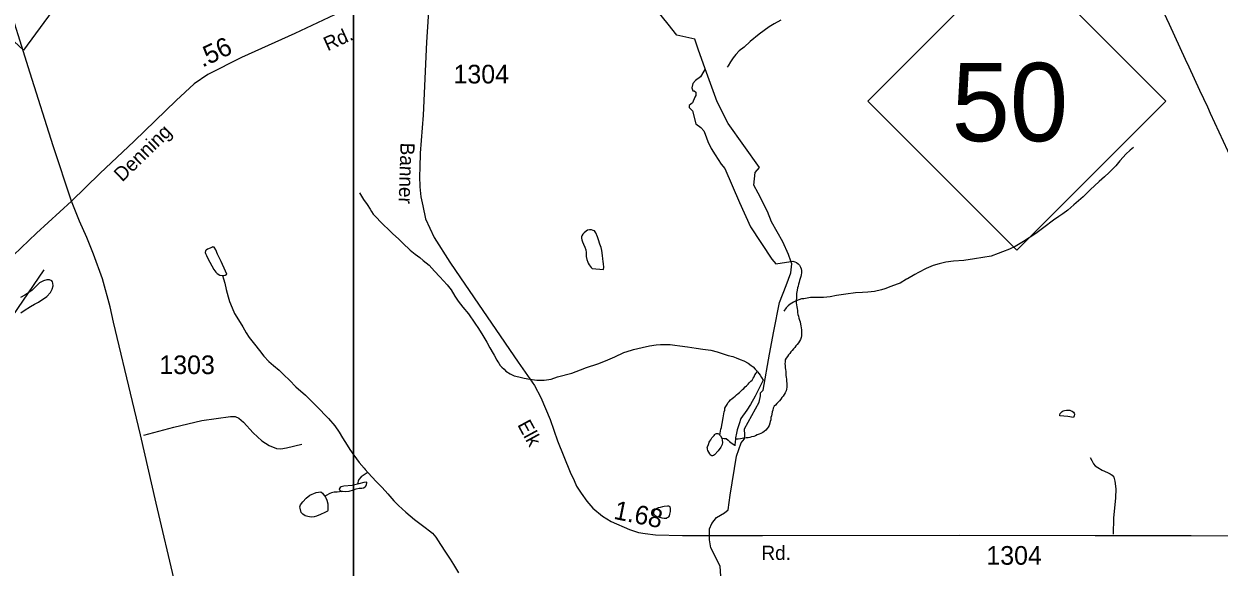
# Model space of a CAD drawing. Extents: x 2082433 to 2279600, y 546599 to 755198.
# Drawn here: x 2123278 to 2131289, y 603173 to 606813 of the extents above; entities that cross this region are included whole.
import ezdxf

# ---------------------------------------------------------------- set-up
doc = ezdxf.new("R2010")
doc.units = 0
for name, color, linetype in [('Exist Boundary Political Fire Districts', 7, 'Continuous'), ('Exist Hydrographic Creek Single Shore', 7, 'Continuous'), ('Exist Hydrographic Misc Water Feature', 7, 'Continuous'), ('Exist Road Non-System Type 51', 7, 'Continuous'), ('Exist Road Primary NC Attributed', 7, 'Continuous'), ('Exist Road Primary NC Shield CELL', 7, 'Continuous'), ('Exist Road Primary NC Shield Number Label', 7, 'Continuous'), ('Exist Road Secondary Mileage Hundredths English Label', 7, 'Continuous'), ('Exist Road Secondary Type 51 Attributed', 7, 'Continuous'), ('Exist Road Secondary Type 51 Label', 7, 'Continuous'), ('Exist Road Secondary Type 51 Number Label', 7, 'Continuous'), ('Map Preparation Inset Cut Line', 7, 'Continuous')]:
    doc.layers.add(name, color=color, linetype=linetype)

msp = doc.modelspace()

# ---------------------------------------------------------------- linework, layer by layer
at = {"layer": 'Exist Boundary Political Fire Districts'}
msp.add_lwpolyline([(2125185.8, 609236.3), (2123275, 606636.7), (2117030.1, 612429.2)], dxfattribs=at)
at = {"layer": 'Exist Hydrographic Creek Single Shore'}
for points in [[(2127955.5, 603010.7), (2127944.6, 603180.4), (2127881.6, 603303.2), (2127873, 603356), (2127873, 603429.2), (2127889.5, 603466.2), (2127921, 603504.8), (2127974.5, 603537.8), (2127998.1, 603556.7), (2128011.5, 603655.9), (2128054, 603915.7), (2128084.7, 604006.3), (2128107.6, 604032.2), (2128109.9, 604058.2), (2128107.6, 604100.7), (2128205.2, 604277.9), (2128214.6, 604321.2), (2128214.6, 604332.2), (2128214.6, 604340.8), (2128233.5, 604358.2), (2128274.5, 604600.6), (2128305.2, 604754.1), (2128342.9, 604947), (2128386.2, 605059.6), (2128419.3, 605146.2), (2128424.8, 605205.2), (2128418.5, 605224.1), (2128403.6, 605267.4), (2128364.2, 605352.4), (2128289.4, 605487.1), (2128261.9, 605555.6), (2128200.5, 605678.4), (2128170.5, 605733.5), (2128179.2, 605816.9), (2128208.3, 605850), (2127999.6, 606146), (2127925.7, 606290.8), (2127845.4, 606511.3), (2127798.2, 606642.7), (2127774.6, 606709.7), (2127654.1, 606738), (2127596.5, 606810.2), (2127512.6, 606917)], [(2127845.4, 606511.3), (2127819.4, 606469.5), (2127813.1, 606459.3), (2127778.5, 606434.9), (2127762.7, 606413.6), (2127754.1, 606385.3), (2127762.7, 606365.6), (2127769.8, 606364.1), (2127780.9, 606355.4), (2127782.4, 606334.1), (2127776.1, 606323.1), (2127758.8, 606284.5), (2127737.6, 606267.2), (2127737.6, 606252.3), (2127758.8, 606230.2), (2127780.9, 606143.6), (2127815.5, 606119.2), (2127835.2, 606095.6), (2127845.4, 606074.3), (2127861.2, 606024), (2127884.8, 605979.1), (2127912.3, 605936.6), (2127950.9, 605873.6), (2127976.9, 605843.7), (2128074.5, 605617), (2128148.5, 605454), (2128291, 605235.9), (2128317, 605205.2), (2128418.9, 605221.5), (2128432.6, 605223.5), (2128444.7, 605219.6), (2128456.8, 605213.7), (2128466.9, 605205.7), (2128476.9, 605195.7), (2128482.9, 605183.7), (2128487, 605171.8), (2128489, 605159.8), (2128489.2, 605145.8), (2128487.2, 605131.8), (2128485.1, 605119.8), (2128481.2, 605107.8), (2128477.3, 605093.7), (2128473.4, 605081.8), (2128469.3, 605069.7), (2128467.5, 605055.7), (2128463.6, 605043.7), (2128461.7, 605029.8), (2128459.7, 605017.8), (2128457.6, 605005.7), (2128457.6, 604991.7), (2128456, 604979.7), (2128454, 604957.7)]]:
    msp.add_lwpolyline(points, dxfattribs=at)
at = {"layer": 'Exist Hydrographic Misc Water Feature'}
for points in [[(2128351.6, 606838.7), (2128305.9, 606812.5), (2128273.9, 606794.4), (2128206.3, 606744), (2128146.4, 606695.8), (2128104.7, 606657.7), (2128072.8, 606631.6), (2128049, 606607.4), (2128033, 606585.4), (2128015.1, 606559.3), (2127999.1, 606533.2), (2127991.2, 606523.2)], [(2130714.7, 605985.3), (2130692.7, 605967.3), (2130663, 605939.2), (2130644.9, 605919.1), (2130623.2, 605895), (2130597.2, 605862.8), (2130577.5, 605842.7), (2130551.4, 605816.7), (2130521.7, 605788.5), (2130485.6, 605756.4), (2130425.9, 605702.1), (2130378.2, 605653.9), (2130316.4, 605599.7), (2130274.6, 605565.6), (2130241, 605541.4), (2130214.9, 605523.3), (2130178.9, 605497.1), (2130113.2, 605448.8), (2130061.4, 605408.6), (2129977.7, 605354.3), (2129921.9, 605322.1), (2129884, 605303.9), (2129838.3, 605285.7), (2129808.1, 605273.6), (2129762.2, 605257.4), (2129706.2, 605247.1), (2129650.4, 605238.9), (2129578.5, 605228.6), (2129508.5, 605224.2), (2129456.5, 605216), (2129412.8, 605205.9), (2129372.6, 605193.7), (2129326.7, 605173.5), (2129275, 605147.2), (2129248.9, 605133.2), (2129201.2, 605104.9), (2129193.2, 605102.9), (2129151.1, 605076.8), (2129131.2, 605068.6), (2129089.4, 605052.5), (2129049.4, 605038.3), (2129025.4, 605032.2), (2128979.5, 605020), (2128935.4, 605015.8), (2128899.7, 605013.7), (2128851.8, 605011.4), (2128787.8, 605003.2), (2128725.6, 604992.9), (2128681.8, 604984.7), (2128637.7, 604980.5), (2128595.6, 604980.3), (2128562, 604980.2), (2128549.9, 604980.1), (2128528, 604976), (2128505.8, 604971.9), (2128489.8, 604969.9), (2128454, 604957.7)], [(2125527.7, 605680.6), (2125553.9, 605636.8), (2125577.9, 605602.9), (2125598.2, 605571), (2125608, 605555), (2125620.1, 605539.1), (2125642.3, 605515.2), (2125668.3, 605487.3), (2125690.7, 605465.4), (2125718.6, 605437.6), (2125751, 605405.7), (2125788.9, 605371.8), (2125819, 605344), (2125867.2, 605296.2), (2125901.5, 605270.4), (2125931.4, 605248.5), (2125953.3, 605228.7), (2125993.5, 605196.9), (2126029.8, 605157), (2126065.9, 605117.2), (2126116.2, 605065.4), (2126142.4, 605031.5), (2126166.4, 604987.7), (2126188.5, 604955.8), (2126220.9, 604915.9), (2126258.9, 604870.1), (2126301.1, 604808.3), (2126325.3, 604772.4), (2126353.6, 604724.5), (2126381.9, 604680.7), (2126401.8, 604642.8), (2126424.1, 604604.9), (2126430.1, 604592.9), (2126448.3, 604559), (2126454.3, 604549), (2126462.3, 604539.1), (2126470.5, 604525.1), (2126482.4, 604513.2), (2126496.7, 604499.3), (2126508.6, 604487.3), (2126536.7, 604467.4), (2126564.6, 604455.6), (2126594.5, 604447.7), (2126630.6, 604439.8), (2126669, 604432), (2126717, 604426.2), (2126764.9, 604426.5), (2126812.7, 604432.6), (2126854.5, 604448.8), (2126950.7, 604473.2), (2127008.3, 604495.5), (2127048.3, 604511.6), (2127124.2, 604536), (2127176.1, 604556.2), (2127238, 604582.5), (2127299.9, 604610.7), (2127349.7, 604627), (2127363.7, 604631), (2127421.7, 604645.3), (2127471.8, 604655.5), (2127515.6, 604661.7), (2127545.4, 604663.8), (2127609.3, 604664.1), (2127641.3, 604660.2), (2127675.4, 604656.4), (2127725.4, 604648.6), (2127783.4, 604640.9), (2127829.6, 604633.1), (2127881.7, 604627.3), (2127925.7, 604615.5), (2127965.7, 604601.7), (2127999.6, 604591.9), (2128029.7, 604584), (2128051.6, 604576), (2128079.7, 604564.2), (2128103.9, 604556.3), (2128131.8, 604540.4), (2128151.9, 604524.6), (2128165.9, 604514.6), (2128180, 604500.6), (2128192.1, 604486.7)], [(2127157, 605261.9), (2127150.8, 605293.9), (2127146.7, 605315.9), (2127138.7, 605337.8), (2127128.7, 605365.8), (2127122.3, 605385.7), (2127110.5, 605413.7), (2127102.5, 605425.7), (2127094.5, 605429.6), (2127082.2, 605433.6), (2127068.2, 605433.5), (2127056.3, 605431.4), (2127046.5, 605423.4), (2127034.4, 605413.4), (2127024.3, 605403.3), (2127018.4, 605393.3), (2127016.3, 605387.2), (2127014.7, 605377.2), (2127018.6, 605365.3), (2127022.7, 605353.3), (2127028.6, 605337.3), (2127038.9, 605317.4), (2127044.8, 605299.4), (2127046.9, 605281.4), (2127047.1, 605253.5), (2127051.2, 605233.5), (2127057.1, 605217.5), (2127061.2, 605209.5), (2127067.4, 605199.5), (2127079.5, 605181.6), (2127087.5, 605173.6), (2127163.4, 605168), (2127165.4, 605184), (2127163.2, 605206), (2127161.1, 605221.9), (2127159, 605239.9), (2127157, 605261.9)], [(2124608.4, 605126.8), (2124618.5, 605126.8), (2124626.5, 605128.8), (2124638.3, 605136.9), (2124630.1, 605156.8), (2124599.8, 605220.7), (2124575.6, 605270.6), (2124565.6, 605298.5), (2124553.7, 605316.5), (2124547.7, 605316.5), (2124543.6, 605318.4), (2124525.6, 605310.3), (2124509.6, 605304.3), (2124499.5, 605296.2), (2124495.6, 605292.2), (2124493.6, 605282.2), (2124495.8, 605274.2), (2124501.8, 605262.3), (2124511.8, 605240.3), (2124538.1, 605192.4), (2124552, 605166.5), (2124564.3, 605150.6), (2124574.4, 605140.6), (2124590.4, 605128.6), (2124608.4, 605126.8)], [(2122680.2, 599564.7), (2122595.3, 599832.1), (2122660.3, 600290), (2122650.3, 600746.2), (2122608.2, 600789.8), (2122598.2, 601196.7), (2122712.2, 601630.8), (2122820.3, 601822.2), (2123093.2, 602131.5), (2123176.2, 602274.2), (2123200.2, 602608.3), (2122864.4, 603097.4), (2122847.3, 603307.7), (2122879.3, 603474.3), (2123053.2, 603772.6), (2123110.2, 603965), (2123140.4, 604722.2), (2123165.4, 604800.5), (2123413.3, 605166.1)], [(2124608.4, 605126.8), (2124616.4, 605104.9), (2124624.6, 605074.8), (2124634.7, 605032.9), (2124647, 604984.9), (2124657.2, 604953), (2124673.4, 604911.1), (2124689.4, 604873.2), (2124717.7, 604829.3), (2124745.8, 604783.4), (2124767.9, 604743.6), (2124788, 604711.7), (2124824.3, 604667.8), (2124856.3, 604624), (2124886.7, 604586.1), (2124920.9, 604550.3), (2124950.8, 604524.5), (2124989.2, 604492.6), (2125021.2, 604460.8), (2125057.3, 604425), (2125101.4, 604381.1), (2125165.5, 604325.5), (2125197.9, 604293.6), (2125227.9, 604263.8), (2125266, 604225.9), (2125294.1, 604196), (2125320.3, 604168.2), (2125362.6, 604120.4), (2125390.7, 604076.5), (2125412.8, 604038.6), (2125445, 603990.8), (2125463.1, 603960.8), (2125489.3, 603923), (2125507.4, 603899.1), (2125525.6, 603873.2), (2125559.6, 603835.3), (2125565.8, 603827.4), (2125585.9, 603805.4)], [(2123257.9, 604876.9), (2123279.9, 604893), (2123321.5, 604919.2), (2123349.6, 604935.3), (2123375.6, 604949.4), (2123431.4, 604985.6), (2123457, 605013.8), (2123467.1, 605035.8), (2123475.1, 605057.8), (2123472.8, 605075.8), (2123470.8, 605083.8), (2123464.8, 605091.8), (2123450.9, 605097.7), (2123432.8, 605097.6), (2123408.9, 605091.5), (2123382.8, 605077.4), (2123363.1, 605057.3), (2123331.1, 605027.2), (2123305.3, 605009.1), (2123285.4, 604994.9), (2123255.3, 604978.8)], [(2128454, 604957.7), (2128454, 604943.7), (2128456.2, 604929.7), (2128458.3, 604917.7), (2128460.1, 604905.7), (2128462.2, 604891.8), (2128464.2, 604879.8), (2128466.5, 604865.8), (2128470.4, 604853.8), (2128472.4, 604841.8), (2128476.5, 604827.9), (2128480.6, 604815.9), (2128482.7, 604801.8), (2128484.7, 604789.9), (2128486.8, 604775.9), (2128489, 604763.9), (2128489, 604749.9), (2128490.9, 604737.9), (2128490.9, 604723.9), (2128487, 604711.9), (2128483.1, 604697.9), (2128477.1, 604687.9), (2128469.1, 604675.8), (2128461.1, 604665.8), (2128453.1, 604655.8), (2128445.3, 604645.8), (2128435.5, 604635.7), (2128427.5, 604625.6), (2128419.5, 604615.7), (2128411.5, 604605.7), (2128403.5, 604595.6), (2128395.7, 604583.6), (2128387.7, 604573.6), (2128381.6, 604561.5), (2128379.7, 604549.5), (2128377.9, 604535.5), (2128379.9, 604523.5), (2128379.9, 604509.5), (2128382, 604497.5), (2128384.2, 604483.5), (2128384.2, 604471.6), (2128386.1, 604457.6), (2128388.1, 604445.6), (2128390.2, 604431.6), (2128390.4, 604417.6), (2128392.4, 604405.6), (2128392.4, 604391.6), (2128392.4, 604379.6), (2128390.6, 604365.6), (2128386.7, 604353.6), (2128380.7, 604341.5), (2128374.6, 604329.6), (2128366.6, 604319.6), (2128359, 604309.5), (2128350.8, 604299.5), (2128342.8, 604287.4), (2128333, 604279.4), (2128325, 604269.4), (2128314.9, 604259.3), (2128307.1, 604251.3), (2128301.2, 604239.2), (2128297.1, 604225.3), (2128293.2, 604213.2), (2128291.3, 604199.2), (2128289.5, 604187.2), (2128285.4, 604175.2), (2128283.4, 604161.2), (2128279.7, 604149.2), (2128277.6, 604137.2), (2128273.7, 604123.2), (2128267.6, 604111.2), (2128259.6, 604101.1), (2128249.9, 604091), (2128239.9, 604083), (2128229.8, 604075), (2128217.9, 604069), (2128205.8, 604064.9), (2128193.9, 604058.8), (2128181.8, 604052.8), (2128170, 604048.7), (2128155.8, 604046.7), (2128143.9, 604042.6), (2128132.2, 604040.5), (2128118.1, 604038.5), (2128106.2, 604036.5), (2128092.2, 604034.4), (2128080.1, 604032.3), (2128066.2, 604030.3), (2128048.2, 604030.2)], [(2128454, 604957.7), (2128435.9, 604949.6), (2128414.2, 604935.5), (2128400.2, 604923.5), (2128388.1, 604911.4), (2128372.1, 604887.3)], [(2127941.9, 604057.7), (2127944, 604071.7), (2127947.9, 604083.8), (2127949.9, 604097.8), (2127953.8, 604109.8), (2127955.7, 604123.8), (2127957.7, 604135.8), (2127961.6, 604147.8), (2127963.7, 604161.8), (2127965.3, 604173.8), (2127967.4, 604187.8), (2127969.4, 604199.8), (2127971.5, 604213.8), (2127975.4, 604225.8), (2127977.2, 604237.8), (2127983.2, 604249.8), (2127991.2, 604261.9), (2127997.1, 604273.9), (2128005.1, 604284), (2128014.9, 604294), (2128025, 604302), (2128034.8, 604310), (2128044.9, 604318.1), (2128054.9, 604328.2), (2128064.6, 604336.2), (2128074.6, 604344.2), (2128084.7, 604354.3), (2128094.7, 604362.3), (2128102.7, 604370.4), (2128112.7, 604380.4), (2128122.4, 604388.4), (2128132.4, 604398.5), (2128140.4, 604408.5), (2128150.5, 604418.5), (2128158.5, 604426.6), (2128166.5, 604438.6), (2128172.2, 604448.6), (2128178.2, 604460.7), (2128186.2, 604472.7), (2128192.1, 604486.7)], [(2128192.1, 604486.7), (2128194.2, 604482.7), (2128212.2, 604458.8), (2128222.2, 604442.8), (2128232.5, 604424.9)], [(2128232.5, 604424.9), (2128230.4, 604420.9), (2128204.6, 604368.8), (2128179, 604318.7), (2128147.2, 604262.6), (2128123.2, 604224.5), (2128083.4, 604168.3), (2128071.7, 604134.3), (2128059.8, 604094.2), (2128053.9, 604070.2), (2128048.2, 604040.2), (2128048.2, 604030.2)], [(2130274.6, 604181.9), (2130220.7, 604187.8), (2130220.7, 604193.8), (2130224.8, 604201.8), (2130230.7, 604209.7), (2130236.7, 604215.8), (2130244.7, 604219.8), (2130252.7, 604221.8), (2130266.6, 604223.8), (2130280.8, 604226), (2130288.8, 604224), (2130296.8, 604220.1), (2130304.8, 604218.1), (2130312.8, 604212.1), (2130316.6, 604204.1), (2130318.7, 604198.1), (2130316.6, 604186.1), (2130312.8, 604176.1), (2130274.6, 604181.9)], [(2127956.1, 604037.8), (2127958.1, 604023.8), (2127960.2, 604007.8), (2127958.3, 603995.8), (2127948.5, 603977.8), (2127930.5, 603951.7), (2127906.7, 603925.6), (2127900.7, 603921.6), (2127894.6, 603919.6), (2127888.6, 603919.6), (2127884.7, 603921.5), (2127878.6, 603925.4), (2127874.7, 603931.5), (2127862.4, 603955.4), (2127860.3, 603963.4), (2127860.3, 603967.4), (2127858.5, 603973.4), (2127860.3, 603979.4), (2127866.5, 603995.4), (2127872.2, 604011.5), (2127876.1, 604017.5), (2127882.1, 604025.5), (2127890.1, 604039.6), (2127894.2, 604043.6), (2127900.1, 604049.6), (2127904.2, 604055.6), (2127910, 604061.6), (2127913.8, 604065.6), (2127920, 604067.6), (2127929.8, 604067.6), (2127937.8, 604063.7), (2127941.9, 604057.7)], [(2127941.9, 604057.7), (2127946.2, 604053.7), (2127956.1, 604037.8)], [(2127956.1, 604037.8), (2127960.2, 604037.8), (2127972.1, 604035.9), (2127978.2, 604035.9), (2127986.2, 604034), (2127998.1, 604024), (2128008.2, 604016), (2128026.2, 604002.1), (2128042.9, 603989.9), (2128042.4, 603986.1)], [(2128048.2, 604030.2), (2128046.1, 604012.2), (2128042.9, 603989.9), (2128042.4, 603986.1)], [(2125585.9, 603805.4), (2125579.9, 603805.4), (2125557.8, 603791.3), (2125537.9, 603777.2), (2125524.2, 603761.2), (2125518, 603749.2), (2125516.2, 603741.2), (2125514.1, 603729.2)], [(2125585.9, 603805.4), (2125640, 603747.7), (2125680.4, 603705.9), (2125718.4, 603664.1), (2125756.7, 603618.3), (2125788.7, 603586.4), (2125838.9, 603540.7), (2125895.1, 603492.9), (2125949.4, 603451.2), (2125967.3, 603439.3), (2125997.4, 603417.4), (2126017.3, 603401.4), (2126039.7, 603373.6), (2126069.8, 603325.8), (2126104.1, 603273.9), (2126134.2, 603226), (2126158.4, 603190.2), (2126190.6, 603134.3)], [(2125514.1, 603729.2), (2125478.4, 603721), (2125422.3, 603714.8), (2125404.4, 603710.7), (2125398.3, 603706.7), (2125394.4, 603700.7), (2125392.3, 603696.7), (2125394.4, 603690.7), (2125405.2, 603680.7), (2125410.4, 603682.7)], [(2125410.4, 603682.7), (2125430.5, 603680.8), (2125458.3, 603683), (2125486.4, 603691.1), (2125506.3, 603697.1), (2125524.4, 603701.2), (2125542.4, 603703.3), (2125554.3, 603705.3), (2125566.4, 603711.4), (2125570.3, 603715.4), (2125574.2, 603727.5), (2125576, 603737.5), (2125576, 603743.5), (2125556.2, 603739.3), (2125522.1, 603731.2), (2125514.1, 603729.2)], [(2125294.5, 603648.2), (2125300.7, 603642.3), (2125308.9, 603622.3), (2125314.8, 603596.3), (2125314.8, 603572.3), (2125315, 603552.3), (2125313.2, 603548.3), (2125295.1, 603538.3), (2125267, 603526.2), (2125239.1, 603514), (2125223.4, 603510), (2125203.3, 603507.9), (2125181.3, 603511.8), (2125163.1, 603517.7), (2125147.1, 603527.6), (2125137, 603539.6), (2125129, 603567.5), (2125126.8, 603577.5), (2125132.9, 603591.5), (2125146.9, 603609.6), (2125170.7, 603635.7), (2125194.7, 603655.8), (2125236.7, 603673.9), (2125252.7, 603676), (2125268.7, 603678), (2125280.6, 603668.2), (2125290.6, 603654.2), (2125294.5, 603648.2)], [(2125410.4, 603682.7), (2125405.2, 603680.7), (2125394.4, 603676.6), (2125378.4, 603674.6), (2125358.3, 603674.5), (2125340.6, 603670.5), (2125328.5, 603666.4), (2125304.6, 603652.3), (2125294.5, 603648.2)], [(2127570.2, 603580.2), (2127558.1, 603576.2), (2127542.1, 603572.1), (2127528.3, 603570.1), (2127516.5, 603564), (2127508.5, 603557.9), (2127502.3, 603549.9), (2127498.4, 603541.9), (2127498.4, 603531.9), (2127500.5, 603528), (2127508.7, 603518), (2127520.6, 603512.1), (2127532.7, 603510.1), (2127554.6, 603504.2), (2127568.7, 603502.3), (2127578.6, 603502.3), (2127586.6, 603502.3), (2127590.7, 603506.3), (2127596.6, 603508.4), (2127600.7, 603510.4), (2127604.4, 603516.4), (2127608.3, 603528.4), (2127612.4, 603546.5), (2127612.4, 603560.4), (2127612.4, 603566.4), (2127610.2, 603576.4), (2127606.1, 603580.4), (2127600.1, 603582.4), (2127592.1, 603582.3), (2127570.2, 603580.2)]]:
    msp.add_lwpolyline(points, dxfattribs=at)
at = {"layer": 'Exist Road Non-System Type 51'}
for points in [[(2124081.7, 604056.4), (2124283.3, 604110.3), (2124470.8, 604155.1), (2124663.3, 604183.3), (2124693.2, 604181.6), (2124719.7, 604171.7), (2124749.6, 604145.1), (2124816, 604072.1), (2124874, 604019), (2124922.2, 603987.5), (2124972, 603967.6), (2125001, 603965.1), (2125039.2, 603971.7), (2125140.4, 603996.6)], [(2130425.8, 603908.5), (2130436, 603888.5), (2130446.2, 603864.7), (2130458.1, 603852.7), (2130476.3, 603840.7), (2130504.3, 603822.9), (2130540.4, 603807), (2130558.4, 603797.3), (2130572.4, 603789.2), (2130582.5, 603775.4), (2130590.6, 603749.4), (2130596.7, 603697.3), (2130595.1, 603637.3), (2130581.8, 603501.4), (2130578.2, 603393.3)]]:
    msp.add_lwpolyline(points, dxfattribs=at)
at = {"layer": 'Exist Road Primary NC Attributed'}
msp.add_lwpolyline([(2131405.6, 605836.5), (2131232.3, 606212.5), (2131212.4, 606256), (2131160.3, 606366.8), (2131088.2, 606522.8), (2131064.8, 606574.5), (2130956.1, 606809.5), (2130865.6, 607004.7)], dxfattribs=at)
at = {"layer": 'Exist Road Primary NC Shield CELL'}
msp.add_lwpolyline([(2128934.8, 606296.2), (2129933.8, 607295.2), (2130932.8, 606296.2), (2129933.8, 605297.2)], close=True, dxfattribs=at)
at = {"layer": 'Exist Road Secondary Type 51 Attributed'}
for points in [[(2123597.6, 605625.4), (2123475.1, 605995.7), (2123321.2, 606483), (2123148.3, 607034.8), (2122988.1, 607499), (2122893.2, 607791.2), (2122808.9, 608223.7), (2122781.5, 608406.2), (2122773, 608577.1), (2122802.5, 609198.5), (2122853.2, 609828.3), (2122882.7, 610163.8), (2122956.5, 610878), (2122992.3, 611202.9), (2123044.5, 611501.7)], [(2125997, 607264.3), (2125884.6, 607166.9), (2125773.4, 607083.9), (2125687.9, 607034.3), (2125475, 606927.2), (2125093.9, 606749.6), (2124736, 606588.5), (2124511.5, 606474.1), (2124420.2, 606411), (2124298.2, 606299), (2124017.8, 606026.9), (2123788.2, 605811), (2123597.6, 605625.4)], [(2125995, 606964.7), (2125977.7, 606690.4), (2125953.6, 606200.7), (2125934.8, 605946.4), (2125931.2, 605850.4), (2125929.3, 605792.9), (2125932.4, 605721.3), (2125937.9, 605654.7), (2125951.5, 605594.1), (2125970.4, 605507.6), (2126027.4, 605381), (2126132, 605217.4), (2126205.6, 605111.5), (2126592.1, 604545.9), (2126699.6, 604389.6), (2126742.1, 604310.2), (2126806.2, 604162.1), (2126853.9, 604020.1), (2126938.5, 603809), (2126965.6, 603754.3), (2126983, 603715.8), (2127013.3, 603668.1), (2127051.1, 603615.4), (2127092.1, 603568.6), (2127155.8, 603515), (2127214.4, 603480), (2127336.7, 603425.1), (2127397.9, 603405.2), (2127441.9, 603397.7), (2127512.4, 603389.4), (2127693, 603386.1), (2128228.6, 603386.1), (2129548.5, 603387.1), (2130459.3, 603386.1), (2131102.4, 603384), (2131725, 603380.8)], [(2123597.6, 605625.4), (2123362.9, 605411.3), (2123052, 605116.6), (2122652.1, 604750.1), (2122395.1, 604506.8), (2122084.2, 604222.5), (2121972.9, 604123.1), (2121747.6, 603915.9), (2121619.2, 603811.4), (2121445.3, 603700.1), (2121136.1, 603493.6), (2120689.9, 603200.7), (2120421, 603020), (2120316.5, 602950.7), (2120248.8, 602894.1), (2120171.8, 602817.8)], [(2124292.2, 603060.3), (2124165.4, 603601.6), (2124059.2, 604059.8), (2124006.1, 604283.3), (2123879.4, 604813.5), (2123855.4, 604917.1), (2123805.7, 605105.5), (2123745.8, 605269.1), (2123700.4, 605382.1), (2123649.8, 605490.9), (2123597.6, 605625.4)]]:
    msp.add_lwpolyline(points, dxfattribs=at)
at = {"layer": 'Map Preparation Inset Cut Line'}
for points in [[(2125488.3, 585979.7), (2103425.3, 630228.2), (2125488.3, 630228.2)], [(2125488.3, 630228.2), (2201171.6, 630228.2), (2201171.6, 601522.9), (2185962.8, 601519.6), (2185962.8, 585979.7), (2125488.3, 585979.7)]]:
    msp.add_lwpolyline(points, close=True, dxfattribs=at)

# ---------------------------------------------------------------- texts
at = {"layer": 'Exist Road Primary NC Shield Number Label'}
msp.add_text('50', height=525, dxfattribs=at).set_placement((2129496.2, 606027.1))
at = {"layer": 'Exist Road Secondary Mileage Hundredths English Label'}
for s, rotation, p in [('.56', 25.39028, (2124475.1, 606519.2)), ('1.68', 348.60008, (2127225.7, 603497.7))]:
    msp.add_text(s, height=125, rotation=rotation, dxfattribs=at).set_placement(p)
at = {"layer": 'Exist Road Secondary Type 51 Label'}
for s, rotation, p in [('Rd.', 24.44011, (2125313.9, 606629.3)), ('Denning', 44.3467, (2123937.4, 605750.3)), ('Banner', 268.19558, (2125802.9, 606018.3)), ('Elk', 298.5142, (2126583.5, 604127.5)), ('Rd.', 359.96949, (2128221.6, 603221.3))]:
    msp.add_text(s, height=95, rotation=rotation, dxfattribs=at).set_placement(p)
at = {"layer": 'Exist Road Secondary Type 51 Number Label'}
for s, p in [('1304', (2126157.8, 606414.1)), ('1303', (2124186.1, 604466.6)), ('1304', (2129729, 603189.2))]:
    msp.add_text(s, height=125, dxfattribs=at).set_placement(p)

doc.saveas('drawing.dxf')
